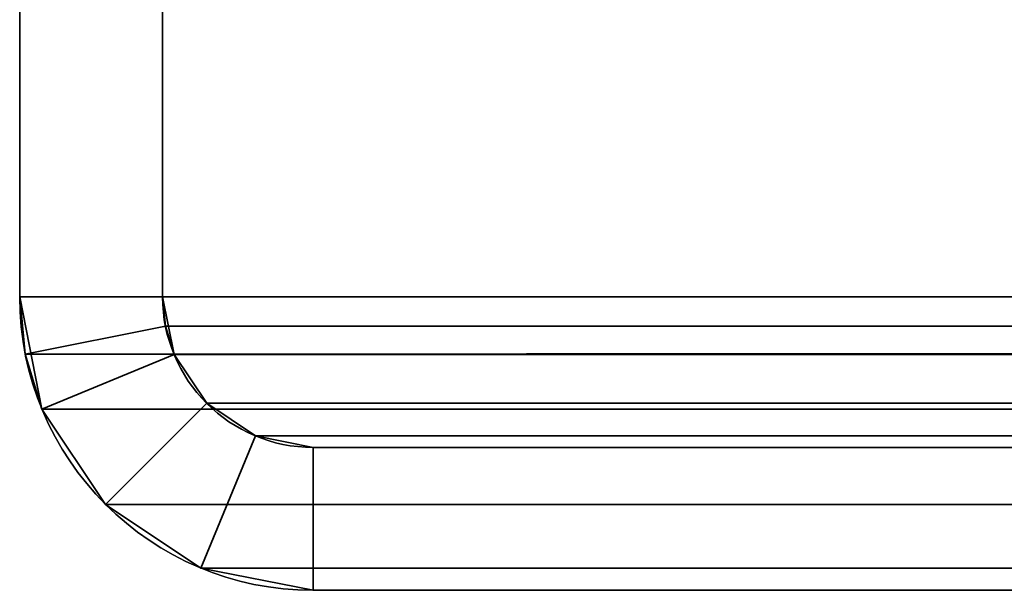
# Model space of a CAD drawing. Header units: millimetres. Extents: x -493 to 6693, y -115 to 145.
# Tile 300 of 656: x 1097 to 1107, y -25 to -19. Entities that reach past the tile are written whole.
import ezdxf

# ---------------------------------------------------------------- set-up
doc = ezdxf.new("R2010")
doc.units = ezdxf.units.MM
doc.layers.add('151', color=7, linetype='Continuous', true_color=0xffffff)

# ---------------------------------------------------------------- blocks, each defined once
blk = doc.blocks.new('UG_SURFACE_115')
at = {"layer": '151', "color": 252, "linetype": 'Continuous', "lineweight": 35}
for points in [[(1097, -15, 2060.25), (1097, -15, -7.75), (1097, -21.92, -7.75), (1097, -21.92, 2060.25)], [(1098.5, -21.92, 2058.75), (1098.5, -15, 2058.75), (1097, -15, 2060.25), (1097, -21.92, 2060.25)], [(1097, -21.92, -7.75), (1097, -15, -7.75), (1098.5, -15, -7.75), (1098.5, -21.92, -7.75)], [(1098.5, -15, 2058.75), (1098.5, -21.92, 2058.75), (1098.5, -21.92, -7.75), (1098.5, -15, -7.75)], [(1097, -21.92, -7.75), (1097.234, -23.099, -7.75), (1097.234, -23.099, 2060.015)], [(1097.234, -23.099, 2060.015), (1097.059, -22.521, 2060.191), (1097, -21.92, -7.75)], [(1097.059, -22.521, 2060.191), (1097, -21.92, 2060.25), (1097, -21.92, -7.75)], [(1097, -21.92, 2060.25), (1097.059, -22.521, 2060.191), (1098.53, -22.228, 2058.72), (1098.5, -21.92, 2058.75)], [(1098.5, -21.92, -7.75), (1098.62, -22.525, -7.75), (1097.234, -23.099, -7.75), (1097, -21.92, -7.75)], [(1098.5, -21.92, -7.75), (1098.53, -22.228, 2058.72), (1098.62, -22.525, 2058.63)], [(1098.5, -21.92, -7.75), (1098.5, -21.92, 2058.75), (1098.53, -22.228, 2058.72)], [(1098.62, -22.525, 2058.63), (1098.62, -22.525, -7.75), (1098.5, -21.92, -7.75)], [(1097.059, -22.521, 2060.191), (1097.234, -23.099, 2060.015), (1098.62, -22.525, 2058.63), (1098.53, -22.228, 2058.72)], [(1097.234, -23.099, 2060.015), (1097.902, -24.098, 2059.348), (1098.963, -23.037, 2058.287), (1098.62, -22.525, 2058.63)], [(1097.902, -24.098, -7.75), (1097.234, -23.099, -7.75), (1098.62, -22.525, -7.75), (1098.963, -23.037, -7.75)], [(1098.963, -23.037, 2058.287), (1098.963, -23.037, -7.75), (1098.62, -22.525, -7.75), (1098.62, -22.525, 2058.63)], [(1099.475, -23.38, 2057.775), (1098.963, -23.037, 2058.287), (1097.902, -24.098, 2059.348), (1098.901, -24.766, 2058.349)], [(1098.963, -23.037, -7.75), (1099.475, -23.38, -7.75), (1098.901, -24.766, -7.75), (1097.902, -24.098, -7.75)], [(1099.475, -23.38, 2057.775), (1099.475, -23.38, -7.75), (1098.963, -23.037, -7.75), (1098.963, -23.037, 2058.287)], [(1097.234, -23.099, 2060.015), (1097.234, -23.099, -7.75), (1097.902, -24.098, -7.75), (1097.902, -24.098, 2059.348)], [(1100.08, -23.5, 2057.17), (1099.475, -23.38, 2057.775), (1098.901, -24.766, 2058.349), (1100.08, -25, 2057.17)], [(1100.08, -25, -7.75), (1098.901, -24.766, -7.75), (1099.475, -23.38, -7.75), (1100.08, -23.5, -7.75)], [(1100.08, -23.5, 2057.17), (1100.08, -23.5, -7.75), (1099.475, -23.38, -7.75), (1099.475, -23.38, 2057.775)], [(1100.08, -23.5, 2057.17), (1133.92, -23.5, 2023.33), (1133.92, -23.5, -7.75), (1100.08, -23.5, -7.75)], [(1100.08, -25, 2057.17), (1133.92, -25, 2023.33), (1133.92, -23.5, 2023.33), (1100.08, -23.5, 2057.17)], [(1100.08, -23.5, -7.75), (1133.92, -23.5, -7.75), (1133.92, -25, -7.75), (1100.08, -25, -7.75)], [(1097.902, -24.098, 2059.348), (1097.902, -24.098, -7.75), (1098.901, -24.766, -7.75), (1098.901, -24.766, 2058.349)], [(1098.901, -24.766, 2058.349), (1098.901, -24.766, -7.75), (1100.08, -25, -7.75), (1100.08, -25, 2057.17)], [(1100.08, -25, 2057.17), (1100.08, -25, -7.75), (1133.92, -25, -7.75), (1133.92, -25, 2023.33)]]:
    blk.add_3dface(points, dxfattribs=at)
blk = doc.blocks.new('UG_SURFACE_116')
at = {"layer": '151', "color": 252, "linetype": 'Continuous', "lineweight": 35}
for points in [[(1097, -15, 2060.25), (1097, -15, -7.75), (1097, -21.92, -7.75), (1097, -21.92, 2060.25)], [(1098.5, -21.92, 2058.75), (1098.5, -15, 2058.75), (1097, -15, 2060.25), (1097, -21.92, 2060.25)], [(1097, -21.92, -7.75), (1097, -15, -7.75), (1098.5, -15, -7.75), (1098.5, -21.92, -7.75)], [(1098.5, -15, 2058.75), (1098.5, -21.92, 2058.75), (1098.5, -21.92, -7.75), (1098.5, -15, -7.75)], [(1097, -21.92, -7.75), (1097.234, -23.099, -7.75), (1097.234, -23.099, 2060.015)], [(1097.234, -23.099, 2060.015), (1097.059, -22.521, 2060.191), (1097, -21.92, -7.75)], [(1097.059, -22.521, 2060.191), (1097, -21.92, 2060.25), (1097, -21.92, -7.75)], [(1097, -21.92, 2060.25), (1097.059, -22.521, 2060.191), (1098.53, -22.228, 2058.72), (1098.5, -21.92, 2058.75)], [(1098.5, -21.92, -7.75), (1098.62, -22.525, -7.75), (1097.234, -23.099, -7.75), (1097, -21.92, -7.75)], [(1098.5, -21.92, -7.75), (1098.53, -22.228, 2058.72), (1098.62, -22.525, 2058.63)], [(1098.5, -21.92, -7.75), (1098.5, -21.92, 2058.75), (1098.53, -22.228, 2058.72)], [(1098.62, -22.525, 2058.63), (1098.62, -22.525, -7.75), (1098.5, -21.92, -7.75)], [(1097.059, -22.521, 2060.191), (1097.234, -23.099, 2060.015), (1098.62, -22.525, 2058.63), (1098.53, -22.228, 2058.72)], [(1097.234, -23.099, 2060.015), (1097.902, -24.098, 2059.348), (1098.963, -23.037, 2058.287), (1098.62, -22.525, 2058.63)], [(1097.902, -24.098, -7.75), (1097.234, -23.099, -7.75), (1098.62, -22.525, -7.75), (1098.963, -23.037, -7.75)], [(1098.963, -23.037, 2058.287), (1098.963, -23.037, -7.75), (1098.62, -22.525, -7.75), (1098.62, -22.525, 2058.63)], [(1099.475, -23.38, 2057.775), (1098.963, -23.037, 2058.287), (1097.902, -24.098, 2059.348), (1098.901, -24.766, 2058.349)], [(1098.963, -23.037, -7.75), (1099.475, -23.38, -7.75), (1098.901, -24.766, -7.75), (1097.902, -24.098, -7.75)], [(1099.475, -23.38, 2057.775), (1099.475, -23.38, -7.75), (1098.963, -23.037, -7.75), (1098.963, -23.037, 2058.287)], [(1097.234, -23.099, 2060.015), (1097.234, -23.099, -7.75), (1097.902, -24.098, -7.75), (1097.902, -24.098, 2059.348)], [(1100.08, -23.5, 2057.17), (1099.475, -23.38, 2057.775), (1098.901, -24.766, 2058.349), (1100.08, -25, 2057.17)], [(1100.08, -25, -7.75), (1098.901, -24.766, -7.75), (1099.475, -23.38, -7.75), (1100.08, -23.5, -7.75)], [(1100.08, -23.5, 2057.17), (1100.08, -23.5, -7.75), (1099.475, -23.38, -7.75), (1099.475, -23.38, 2057.775)], [(1100.08, -23.5, 2057.17), (1133.92, -23.5, 2023.33), (1133.92, -23.5, -7.75), (1100.08, -23.5, -7.75)], [(1100.08, -25, 2057.17), (1133.92, -25, 2023.33), (1133.92, -23.5, 2023.33), (1100.08, -23.5, 2057.17)], [(1100.08, -23.5, -7.75), (1133.92, -23.5, -7.75), (1133.92, -25, -7.75), (1100.08, -25, -7.75)], [(1097.902, -24.098, 2059.348), (1097.902, -24.098, -7.75), (1098.901, -24.766, -7.75), (1098.901, -24.766, 2058.349)], [(1098.901, -24.766, 2058.349), (1098.901, -24.766, -7.75), (1100.08, -25, -7.75), (1100.08, -25, 2057.17)], [(1100.08, -25, 2057.17), (1100.08, -25, -7.75), (1133.92, -25, -7.75), (1133.92, -25, 2023.33)]]:
    blk.add_3dface(points, dxfattribs=at)
blk = doc.blocks.new('UG_SURFACE_118')
at = {"layer": '151', "color": 252, "linetype": 'Continuous', "lineweight": 35}
for points in [[(1097, -15, 2060.25), (1097, -21.92, 2060.25), (1903, -21.92, 2060.25), (1903, -15, 2060.25)], [(1097, -21.92, 2060.25), (1097, -15, 2060.25), (1098.5, -15, 2058.75), (1098.5, -21.92, 2058.75)], [(1098.5, -15, 2058.75), (1901.5, -15, 2058.75), (1901.5, -21.92, 2058.75), (1098.5, -21.92, 2058.75)], [(1903, -21.92, 2060.25), (1097, -21.92, 2060.25), (1097.059, -22.521, 2060.191)], [(1098.5, -21.92, 2058.75), (1098.53, -22.228, 2058.72), (1097.059, -22.521, 2060.191), (1097, -21.92, 2060.25)], [(1902.941, -22.521, 2060.191), (1903, -21.92, 2060.25), (1097.059, -22.521, 2060.191)], [(1098.53, -22.228, 2058.72), (1098.5, -21.92, 2058.75), (1901.5, -21.92, 2058.75)], [(1098.53, -22.228, 2058.72), (1901.5, -21.92, 2058.75), (1901.47, -22.228, 2058.72)], [(1098.53, -22.228, 2058.72), (1098.62, -22.525, 2058.63), (1097.234, -23.099, 2060.015), (1097.059, -22.521, 2060.191)], [(1901.47, -22.228, 2058.72), (1901.38, -22.525, 2058.63), (1098.62, -22.525, 2058.63), (1098.53, -22.228, 2058.72)], [(1097.059, -22.521, 2060.191), (1097.234, -23.099, 2060.015), (1902.766, -23.099, 2060.015), (1902.941, -22.521, 2060.191)], [(1098.62, -22.525, 2058.63), (1098.963, -23.037, 2058.287), (1097.902, -24.098, 2059.348), (1097.234, -23.099, 2060.015)], [(1901.037, -23.037, 2058.287), (1098.963, -23.037, 2058.287), (1098.62, -22.525, 2058.63), (1901.38, -22.525, 2058.63)], [(1098.901, -24.766, 2058.349), (1097.902, -24.098, 2059.348), (1098.963, -23.037, 2058.287), (1099.475, -23.38, 2057.775)], [(1900.525, -23.38, 2057.775), (1099.475, -23.38, 2057.775), (1098.963, -23.037, 2058.287), (1901.037, -23.037, 2058.287)], [(1902.766, -23.099, 2060.015), (1097.234, -23.099, 2060.015), (1097.902, -24.098, 2059.348), (1902.098, -24.098, 2059.348)], [(1100.08, -25, 2057.17), (1098.901, -24.766, 2058.349), (1099.475, -23.38, 2057.775), (1100.08, -23.5, 2057.17)], [(1899.92, -23.5, 2057.17), (1100.08, -23.5, 2057.17), (1099.475, -23.38, 2057.775), (1900.525, -23.38, 2057.775)], [(1100.08, -23.5, 2057.17), (1899.92, -23.5, 2057.17), (1866.08, -23.5, 2023.33), (1133.92, -23.5, 2023.33)], [(1133.92, -25, 2023.33), (1100.08, -25, 2057.17), (1100.08, -23.5, 2057.17), (1133.92, -23.5, 2023.33)], [(1902.098, -24.098, 2059.348), (1097.902, -24.098, 2059.348), (1098.901, -24.766, 2058.349), (1901.099, -24.766, 2058.349)], [(1901.099, -24.766, 2058.349), (1098.901, -24.766, 2058.349), (1100.08, -25, 2057.17), (1899.92, -25, 2057.17)], [(1100.08, -25, 2057.17), (1133.92, -25, 2023.33), (1866.08, -25, 2023.33), (1899.92, -25, 2057.17)]]:
    blk.add_3dface(points, dxfattribs=at)

msp = doc.modelspace()

# ---------------------------------------------------------------- linework, layer by layer
at = {"layer": '151', "color": 253, "linetype": 'Continuous', "lineweight": -3}
for p, q in [((1097, -15, 2060.25), (1097, -21.92, 2060.25)), ((1097, -15, 2060.25), (1097, -21.92, 2060.25)), ((1097, -21.92, -7.75), (1097, -15, -7.75)), ((1097, -21.92, -7.75), (1097, -15, -7.75)), ((1097, -15, 2060.25), (1097, -21.92, 2060.25)), ((1098.5, -21.92, -7.75), (1098.5, -15, -7.75)), ((1098.5, -15, 2058.75), (1098.5, -21.92, 2058.75)), ((1098.5, -15, 2058.75), (1098.5, -21.92, 2058.75)), ((1098.5, -21.92, -7.75), (1098.5, -15, -7.75)), ((1098.5, -15, 2058.75), (1098.5, -21.92, 2058.75)), ((1097, -21.92, 2060.25), (1097, -21.92, -7.75)), ((1903, -21.92, 2060.25), (1097, -21.92, 2060.25)), ((1097, -21.92, 2060.25), (1097, -21.92, -7.75)), ((1098.5, -21.92, 2058.75), (1098.5, -21.92, -7.75)), ((1901.5, -21.92, 2058.75), (1098.5, -21.92, 2058.75)), ((1098.5, -21.92, 2058.75), (1098.5, -21.92, -7.75)), ((1100.08, -23.5, 2057.17), (1100.08, -23.5, -7.75)), ((1899.92, -23.5, 2057.17), (1100.08, -23.5, 2057.17)), ((1133.92, -23.5, -7.75), (1100.08, -23.5, -7.75)), ((1100.08, -23.5, 2057.17), (1133.92, -23.5, 2023.33)), ((1100.08, -23.5, 2057.17), (1133.92, -23.5, 2023.33)), ((1100.08, -23.5, 2057.17), (1100.08, -23.5, -7.75)), ((1133.92, -23.5, -7.75), (1100.08, -23.5, -7.75)), ((1100.08, -23.5, 2057.17), (1133.92, -23.5, 2023.33)), ((1899.92, -25, 2057.17), (1100.08, -25, 2057.17)), ((1100.08, -25, 2057.17), (1133.92, -25, 2023.33)), ((1133.92, -25, -7.75), (1100.08, -25, -7.75)), ((1100.08, -25, 2057.17), (1133.92, -25, 2023.33)), ((1100.08, -25, 2057.17), (1100.08, -25, -7.75)), ((1100.08, -25, 2057.17), (1133.92, -25, 2023.33)), ((1100.08, -25, 2057.17), (1100.08, -25, -7.75)), ((1133.92, -25, -7.75), (1100.08, -25, -7.75))]:
    msp.add_line(p, q, dxfattribs=at)
at = {"layer": '151', "color": 253, "linetype": 'Continuous', "lineweight": -3, "extrusion": (0, 0, -1)}
for radius in [3.08, 3.08, 1.58, 1.58]:
    msp.add_arc((-1100.08, -21.92, 7.75), radius, 270, 0, dxfattribs=at)
at = {"layer": '151', "color": 253, "linetype": 'Continuous', "lineweight": -3, "extrusion": (0.707107, 6.12323e-17, 0.707107)}
for major_axis in [(-3.08, 0, 3.08), (-3.08, 0, 3.08), (-3.08, 0, 3.08), (-1.58, 0, 1.58), (-1.58, 0, 1.58), (-1.58, 0, 1.58)]:
    msp.add_ellipse((1100.08, -21.92, 2057.17), major_axis=major_axis, ratio=0.707107, start_param=0, end_param=1.570796, dxfattribs=at)

# ---------------------------------------------------------------- block references
at = {"layer": '151', "color": 253, "linetype": 'Continuous', "lineweight": -3}
for name in ['UG_SURFACE_115', 'UG_SURFACE_116', 'UG_SURFACE_118']:
    msp.add_blockref(name, (0, 0), dxfattribs=at)

doc.saveas('drawing.dxf')
